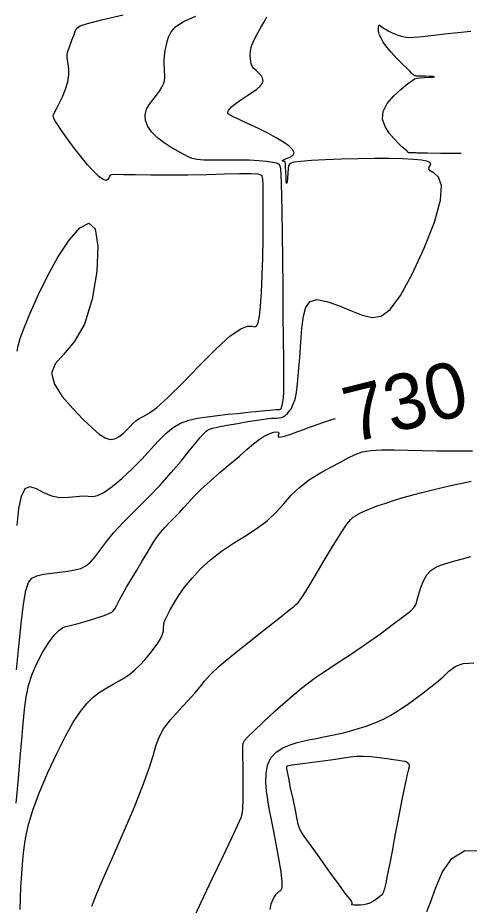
# Model space of a CAD drawing. Extents: x 2566142 to 2571431, y 418755 to 421584.
# Drawn here: x 2567182.2 to 2567344.9, y 419780.6 to 420100.3 of the extents above; entities that cross this region are included whole.
import ezdxf

# ---------------------------------------------------------------- set-up
doc = ezdxf.new("R2010")
doc.units = 0
for name, color, linetype in [('Contour_ADS_Label_Major', 7, 'Continuous'), ('Contour_ADS_Major', 7, 'Continuous'), ('Contour_ADS_Minor', 7, 'Continuous')]:
    doc.layers.add(name, color=color, linetype=linetype)

msp = doc.modelspace()

# ---------------------------------------------------------------- linework, layer by layer
at = {"layer": 'Contour_ADS_Major'}
for points in [[(2567342.01, 420051.36), (2567341.88, 420051.36), (2567334.56, 420051.4), (2567329.82, 420051.45), (2567327.28, 420051.5), (2567326.2, 420051.55), (2567325.82, 420051.59), (2567325.53, 420051.62), (2567325.21, 420051.63), (2567324.85, 420051.63), (2567324.46, 420051.63), (2567324.03, 420051.61), (2567323.62, 420051.6), (2567323.27, 420051.59), (2567323.04, 420051.59), (2567322.94, 420051.62), (2567322.88, 420051.71), (2567322.73, 420051.92), (2567322.35, 420052.3), (2567321.66, 420052.9), (2567320.65, 420053.78), (2567319.35, 420055), (2567317.79, 420056.61), (2567316.08, 420058.65), (2567314.57, 420061.06), (2567313.68, 420063.72), (2567313.85, 420066.55), (2567315.32, 420069.42), (2567317.67, 420072.16), (2567320.31, 420074.55), (2567322.63, 420076.41), (2567324.19, 420077.6), (2567325.21, 420078.24), (2567326.08, 420078.51), (2567327.17, 420078.62), (2567328.72, 420078.71), (2567330.41, 420078.81), (2567331.79, 420078.91), (2567332.41, 420079), (2567331.95, 420079.07), (2567330.7, 420079.13), (2567329.11, 420079.17), (2567327.62, 420079.2), (2567326.55, 420079.23), (2567325.89, 420079.27), (2567325.51, 420079.31), (2567325.29, 420079.36), (2567325.12, 420079.44), (2567324.97, 420079.54), (2567324.82, 420079.66), (2567324.66, 420079.8), (2567324.46, 420079.99), (2567324.11, 420080.34), (2567323.45, 420080.99), (2567322.35, 420082.08), (2567320.74, 420083.67), (2567318.82, 420085.62), (2567316.88, 420087.71), (2567315.18, 420089.7), (2567313.93, 420091.44), (2567313.11, 420092.88), (2567312.61, 420094.04), (2567312.35, 420094.94), (2567312.21, 420095.59), (2567312.18, 420096.05), (2567312.19, 420096.4), (2567312.22, 420096.7), (2567312.24, 420097), (2567312.27, 420097.29), (2567312.33, 420097.5), (2567312.44, 420097.6), (2567312.63, 420097.54), (2567312.94, 420097.33), (2567313.4, 420097), (2567314.05, 420096.55), (2567314.91, 420096.01), (2567315.95, 420095.43), (2567317.1, 420094.84), (2567318.32, 420094.31), (2567319.56, 420093.86), (2567320.83, 420093.52), (2567322.13, 420093.29), (2567323.49, 420093.19), (2567324.95, 420093.22), (2567326.71, 420093.38), (2567329.03, 420093.65), (2567332.13, 420094.02), (2567336.15, 420094.47), (2567340.76, 420094.96), (2567345.49, 420095.43)], [(2567287.29, 419952.79), (2567288.82, 419953.31), (2567290.44, 419953.85), (2567292.52, 419954.56), (2567295.35, 419955.53), (2567296.67, 419955.93)], [(2567181.62, 419817.45), (2567182.38, 419826.26), (2567183.04, 419833.85), (2567183.62, 419840.39), (2567184.14, 419846.08), (2567184.62, 419851.09), (2567185.21, 419855.6), (2567186.06, 419859.82), (2567187.33, 419863.91), (2567189.1, 419868), (2567191.2, 419871.88), (2567193.36, 419875.28), (2567195.34, 419877.91), (2567196.94, 419879.59), (2567198.25, 419880.52), (2567199.43, 419880.98), (2567200.62, 419881.25), (2567201.96, 419881.57), (2567203.48, 419881.99), (2567205.2, 419882.49), (2567207.13, 419883.07), (2567209.25, 419883.72), (2567211.39, 419884.39), (2567213.36, 419885.05), (2567214.95, 419885.66), (2567216.03, 419886.21), (2567216.71, 419886.76), (2567217.18, 419887.41), (2567217.62, 419888.27), (2567218.2, 419889.41), (2567218.99, 419890.9), (2567220.04, 419892.8), (2567221.4, 419895.15), (2567223.08, 419897.97), (2567224.94, 419901.05), (2567226.81, 419904.14), (2567228.5, 419906.97), (2567229.89, 419909.35), (2567231.09, 419911.38), (2567232.26, 419913.18), (2567233.56, 419914.9), (2567235.12, 419916.66), (2567236.86, 419918.47), (2567238.66, 419920.29), (2567240.42, 419922.12), (2567242.06, 419923.93), (2567243.77, 419925.85), (2567245.78, 419927.98), (2567248.3, 419930.46), (2567251.48, 419933.35), (2567255.06, 419936.46), (2567258.69, 419939.57), (2567262.04, 419942.43), (2567264.83, 419944.84), (2567267.15, 419946.81), (2567269.14, 419948.37), (2567270.97, 419949.57), (2567272.74, 419950.43), (2567274.32, 419950.96), (2567275.54, 419951.15), (2567276.2, 419950.98), (2567276.24, 419950.48), (2567276.02, 419949.86), (2567275.99, 419949.36), (2567276.64, 419949.21), (2567278.26, 419949.59), (2567280.58, 419950.35), (2567283.13, 419951.27), (2567285.47, 419952.14), (2567287.29, 419952.79)], [(2567329.61, 419778.35), (2567331.1, 419781.94), (2567332.9, 419787.03), (2567335.32, 419792.64), (2567338.67, 419797.51), (2567343.28, 419800.35), (2567349.28, 419800.27), (2567356.13, 419797.97), (2567363.1, 419794.5), (2567369.45, 419790.93), (2567374.62, 419788.11), (2567378.63, 419785.98), (2567381.65, 419784.28), (2567383.85, 419782.73), (2567385.41, 419781.12), (2567386.52, 419779.56)]]:
    msp.add_lwpolyline(points, dxfattribs=at)
msp.add_lwpolyline([(2567323.28, 419830.85), (2567323.22, 419830.45), (2567322.99, 419829.6), (2567322.54, 419827.76), (2567321.82, 419824.42), (2567320.78, 419819.28), (2567319.54, 419812.96), (2567318.26, 419806.31), (2567317.08, 419800.16), (2567316.12, 419795.18), (2567315.37, 419791.39), (2567314.78, 419788.62), (2567314.33, 419786.71), (2567313.97, 419785.48), (2567313.62, 419784.73), (2567313.22, 419784.25), (2567312.69, 419783.81), (2567311.98, 419783.25), (2567311.1, 419782.6), (2567310.11, 419781.96), (2567309.03, 419781.42), (2567307.92, 419781.05), (2567306.81, 419780.83), (2567305.76, 419780.71), (2567304.79, 419780.67), (2567303.96, 419780.68), (2567303.29, 419780.71), (2567302.82, 419780.77), (2567302.57, 419780.84), (2567302.55, 419780.93), (2567302.65, 419781.07), (2567302.75, 419781.28), (2567302.73, 419781.61), (2567302.47, 419782.09), (2567301.94, 419782.79), (2567301.15, 419783.79), (2567300.08, 419785.17), (2567298.73, 419786.98), (2567297.13, 419789.19), (2567295.29, 419791.75), (2567293.25, 419794.61), (2567291.05, 419797.66), (2567288.88, 419800.68), (2567286.92, 419803.39), (2567285.39, 419805.52), (2567284.41, 419806.93), (2567283.83, 419808.05), (2567283.41, 419809.41), (2567282.93, 419811.58), (2567282.23, 419814.91), (2567281.38, 419818.94), (2567280.53, 419822.98), (2567279.82, 419826.39), (2567279.37, 419828.64), (2567279.15, 419829.9), (2567279.11, 419830.48), (2567279.17, 419830.71), (2567279.35, 419830.85), (2567279.84, 419830.99), (2567280.92, 419831.18), (2567282.85, 419831.45), (2567285.78, 419831.83), (2567289.36, 419832.29), (2567293.13, 419832.79), (2567296.65, 419833.29), (2567299.57, 419833.74), (2567302.05, 419834.1), (2567304.36, 419834.32), (2567306.79, 419834.37), (2567309.52, 419834.2), (2567312.39, 419833.89), (2567315.16, 419833.52), (2567317.55, 419833.17), (2567319.39, 419832.9), (2567320.73, 419832.69), (2567321.66, 419832.49), (2567322.31, 419832.25), (2567322.77, 419831.94), (2567323.07, 419831.58), (2567323.24, 419831.2), (2567323.28, 419830.85)], close=True, dxfattribs=at)
at = {"layer": 'Contour_ADS_Minor'}
for points in [[(2567200.1, 420087.8), (2567200.45, 420088.89), (2567201, 420090.39), (2567201.66, 420092.14), (2567202.34, 420093.89), (2567202.91, 420095.39), (2567203.43, 420096.47), (2567204.6, 420097.33), (2567207.28, 420098.25), (2567212.32, 420099.5), (2567220.18, 420101.27)], [(2567228.61, 420067.29), (2567229.65, 420069.11), (2567230.94, 420070.81), (2567232.23, 420072.39), (2567233.29, 420073.86), (2567234.11, 420075.21), (2567234.69, 420076.46), (2567235.04, 420077.6), (2567235.19, 420078.65), (2567235.19, 420079.67), (2567235.11, 420080.76), (2567235.02, 420081.98), (2567234.98, 420083.38), (2567234.98, 420084.88), (2567235.03, 420086.33), (2567235.13, 420087.6), (2567235.28, 420088.63), (2567235.48, 420089.53), (2567235.74, 420090.5), (2567236.07, 420091.71), (2567236.54, 420093.3), (2567237.46, 420095.16), (2567239.18, 420097.12), (2567242.09, 420099.04), (2567246.35, 420100.78)], [(2567268.08, 420081.21), (2567267.29, 420081.96), (2567266.77, 420082.59), (2567266.49, 420083.16), (2567266.33, 420083.78), (2567266.19, 420084.53), (2567266.01, 420085.5), (2567265.9, 420086.74), (2567266, 420088.27), (2567266.47, 420090.14), (2567267.38, 420092.33), (2567268.57, 420094.64), (2567269.81, 420096.81), (2567270.87, 420098.61), (2567271.57, 420099.84), (2567271.98, 420100.59)], [(2567192.86, 420007.21), (2567196.66, 420014.05), (2567200.68, 420020.15), (2567204.54, 420024.57), (2567207.82, 420026.28), (2567210.1, 420024.27), (2567211.04, 420018), (2567210.65, 420008.91), (2567209.01, 419998.92), (2567206.22, 419989.97), (2567202.51, 419983.5), (2567198.67, 419979.03), (2567195.63, 419975.61), (2567194.32, 419972.28), (2567195.36, 419968.31), (2567198.19, 419963.91), (2567201.96, 419959.53), (2567205.78, 419955.61), (2567208.97, 419952.52), (2567211.53, 419950.31), (2567213.64, 419948.94), (2567215.47, 419948.4), (2567217.18, 419948.62), (2567218.76, 419949.41), (2567220.21, 419950.55), (2567221.5, 419951.83), (2567222.63, 419953.05), (2567223.69, 419954.16), (2567224.76, 419955.13), (2567225.94, 419955.94), (2567227.37, 419956.66), (2567229.34, 419957.76), (2567232.16, 419959.79), (2567236.18, 419963.33), (2567241.52, 419968.64), (2567247.59, 419974.88), (2567253.6, 419980.93), (2567258.78, 419985.66), (2567262.53, 419988.25), (2567265.01, 419989.16), (2567266.57, 419989.15), (2567267.57, 419988.99), (2567268.3, 419989.36), (2567268.86, 419990.57), (2567269.3, 419992.85), (2567269.67, 419996.44), (2567270.01, 420001.43), (2567270.3, 420007.44), (2567270.52, 420013.97), (2567270.65, 420020.52), (2567270.68, 420026.64), (2567270.64, 420032.06), (2567270.59, 420036.59), (2567270.57, 420040.02), (2567270.53, 420042.23), (2567270.11, 420043.45), (2567268.86, 420043.95), (2567266.3, 420044.05), (2567262.14, 420044), (2567256.65, 420043.88), (2567250.28, 420043.74), (2567243.46, 420043.63), (2567236.61, 420043.58), (2567230.17, 420043.59), (2567224.58, 420043.64), (2567220.28, 420043.7), (2567217.55, 420043.76), (2567216.1, 420043.75), (2567215.48, 420043.59), (2567215.25, 420043.21), (2567215.03, 420042.59), (2567214.65, 420041.97), (2567213.98, 420041.67), (2567212.92, 420041.98), (2567211.38, 420043.13), (2567209.47, 420044.98), (2567207.34, 420047.34), (2567205.13, 420050), (2567202.97, 420052.75), (2567200.96, 420055.44), (2567199.17, 420057.92), (2567197.7, 420060.04), (2567196.59, 420061.69), (2567195.82, 420062.92), (2567195.32, 420063.8), (2567195.04, 420064.41), (2567194.94, 420064.85), (2567195.05, 420065.35), (2567195.42, 420066.12), (2567196.12, 420067.41), (2567197.13, 420069.36), (2567198.3, 420071.82), (2567199.4, 420074.51), (2567200.21, 420077.21), (2567200.57, 420079.7), (2567200.57, 420081.88), (2567200.37, 420083.72), (2567200.12, 420085.15), (2567199.97, 420086.17), (2567199.95, 420086.97), (2567200.1, 420087.8)], [(2567281.31, 419960.85), (2567281.58, 419961.47), (2567281.91, 419962.22), (2567282.27, 419963.4), (2567282.66, 419965.34), (2567283.05, 419968.39), (2567283.41, 419972.74), (2567283.78, 419977.94), (2567284.17, 419983.4), (2567284.61, 419988.53), (2567285.16, 419992.8), (2567286.06, 419996.01), (2567287.58, 419998.04), (2567290.02, 419998.75), (2567293.52, 419998.13), (2567297.73, 419996.62), (2567302.16, 419994.78), (2567306.35, 419993.15), (2567309.94, 419992.29), (2567313.17, 419992.79), (2567316.43, 419995.24), (2567320.1, 420000.22), (2567324.38, 420007.96), (2567328.7, 420017.29), (2567332.34, 420026.67), (2567334.55, 420034.57), (2567334.86, 420039.83), (2567333.81, 420042.83), (2567332.21, 420044.34), (2567330.86, 420045.11), (2567330.36, 420045.76), (2567330.49, 420046.42), (2567330.86, 420047.05), (2567331.04, 420047.64), (2567330.67, 420048.16), (2567329.58, 420048.6), (2567327.65, 420048.96), (2567324.76, 420049.24), (2567320.86, 420049.43), (2567316.09, 420049.53), (2567310.69, 420049.54), (2567304.87, 420049.47), (2567298.88, 420049.3), (2567293.14, 420049.07), (2567288.08, 420048.81), (2567284.15, 420048.53), (2567281.66, 420048.24), (2567280.34, 420047.81), (2567279.79, 420047.09), (2567279.62, 420045.92), (2567279.5, 420044.26), (2567279.36, 420042.49), (2567279.22, 420041.11), (2567279.09, 420040.62), (2567278.96, 420041.33), (2567278.86, 420042.89), (2567278.77, 420044.79), (2567278.71, 420046.5), (2567278.67, 420047.61), (2567278.6, 420048.2), (2567278.48, 420048.44), (2567278.24, 420048.52), (2567277.89, 420048.6), (2567277.6, 420048.71), (2567277.56, 420048.89), (2567277.99, 420049.15), (2567278.98, 420049.52), (2567280.23, 420050.02), (2567281.3, 420050.71), (2567281.77, 420051.6), (2567281.33, 420052.72), (2567280.01, 420054.04), (2567277.97, 420055.5), (2567275.35, 420057.06), (2567272.31, 420058.67), (2567269.12, 420060.24), (2567266.07, 420061.67), (2567263.45, 420062.88), (2567261.48, 420063.81), (2567260.09, 420064.49), (2567259.15, 420064.98), (2567258.53, 420065.36), (2567258.11, 420065.69), (2567257.9, 420066.02), (2567257.89, 420066.4), (2567258.12, 420066.88), (2567258.59, 420067.5), (2567259.33, 420068.26), (2567260.35, 420069.14), (2567261.69, 420070.13), (2567263.31, 420071.21), (2567265.09, 420072.34), (2567266.83, 420073.48), (2567268.36, 420074.58), (2567269.52, 420075.62), (2567270.27, 420076.6), (2567270.58, 420077.55), (2567270.44, 420078.49), (2567269.86, 420079.44), (2567269.01, 420080.36), (2567268.08, 420081.21)], [(2567181.91, 419917.43), (2567182.59, 419923.45), (2567183.49, 419928), (2567184.78, 419930.72), (2567186.56, 419931.42), (2567188.81, 419930.68), (2567191.42, 419929.29), (2567194.31, 419928.03), (2567197.38, 419927.5), (2567200.43, 419927.55), (2567203.27, 419927.84), (2567205.68, 419928.05), (2567207.57, 419927.97), (2567209.2, 419927.87), (2567210.95, 419928.16), (2567213.2, 419929.24), (2567216.19, 419931.4), (2567219.7, 419934.39), (2567223.4, 419937.87), (2567226.95, 419941.46), (2567230.09, 419944.86), (2567232.89, 419947.92), (2567235.52, 419950.56), (2567238.14, 419952.68), (2567240.88, 419954.23), (2567243.81, 419955.31), (2567246.98, 419956.04), (2567250.44, 419956.59), (2567254.17, 419957.05), (2567257.92, 419957.45), (2567261.39, 419957.79), (2567264.27, 419958.06), (2567266.34, 419958.28), (2567267.81, 419958.44), (2567268.97, 419958.58), (2567270.1, 419958.7), (2567271.42, 419958.82), (2567272.85, 419958.94), (2567274.21, 419959.05), (2567275.33, 419959.13), (2567276.08, 419959.18), (2567276.53, 419959.22), (2567276.77, 419959.25), (2567276.89, 419959.3), (2567276.99, 419959.37), (2567277.07, 419959.46), (2567277.14, 419959.56), (2567277.19, 419959.67), (2567277.23, 419959.8), (2567277.28, 419959.97), (2567277.34, 419960.22), (2567277.44, 419960.61), (2567277.59, 419961.18), (2567277.75, 419962.07), (2567277.91, 419963.43), (2567278.02, 419965.43), (2567278.07, 419968.23), (2567278.07, 419972.12), (2567278.03, 419977.42), (2567277.96, 419984.44), (2567277.89, 419993.29), (2567277.81, 420003.22), (2567277.71, 420013.27), (2567277.59, 420022.5), (2567277.46, 420030.12), (2567277.31, 420036.12), (2567277.18, 420040.63), (2567277.08, 420043.81), (2567277, 420045.83), (2567276.8, 420046.97), (2567276.33, 420047.55), (2567275.42, 420047.87), (2567273.94, 420048.18), (2567271.82, 420048.49), (2567269.03, 420048.76), (2567265.54, 420048.93), (2567261.39, 420048.98), (2567256.97, 420048.96), (2567252.77, 420048.94), (2567249.28, 420049), (2567246.81, 420049.21), (2567245.07, 420049.6), (2567243.62, 420050.21), (2567242.01, 420051.07), (2567239.9, 420052.2), (2567237.44, 420053.59), (2567234.89, 420055.21), (2567232.52, 420057.04), (2567230.55, 420059.04), (2567229.1, 420061.14), (2567228.25, 420063.27), (2567228.08, 420065.34), (2567228.61, 420067.29)], [(2567181.9, 419980.17), (2567182.27, 419982.09), (2567183.06, 419984.73), (2567184.46, 419988.57), (2567186.63, 419993.89), (2567189.47, 420000.3), (2567192.86, 420007.21)], [(2567181.67, 419865.47), (2567182.5, 419873.82), (2567183.4, 419882.11), (2567184.28, 419889.13), (2567185.1, 419893.95), (2567186.02, 419896.87), (2567187.26, 419898.44), (2567189.04, 419899.26), (2567191.46, 419899.82), (2567194.33, 419900.25), (2567197.35, 419900.61), (2567200.23, 419900.97), (2567202.72, 419901.38), (2567204.86, 419901.97), (2567206.72, 419902.85), (2567208.39, 419904.16), (2567209.98, 419906), (2567211.72, 419908.38), (2567213.87, 419911.29), (2567216.69, 419914.72), (2567220.33, 419918.63), (2567224.57, 419922.9), (2567229.05, 419927.39), (2567233.46, 419931.96), (2567237.49, 419936.44), (2567241.03, 419940.61), (2567243.99, 419944.26), (2567246.31, 419947.13), (2567247.93, 419949.09), (2567249, 419950.28), (2567249.67, 419950.96), (2567250.12, 419951.37), (2567250.55, 419951.7), (2567251.22, 419952.04), (2567252.44, 419952.43), (2567254.52, 419952.92), (2567257.61, 419953.52), (2567261.32, 419954.18), (2567265.1, 419954.81), (2567268.4, 419955.34), (2567270.82, 419955.69), (2567272.49, 419955.9), (2567273.66, 419956.01), (2567274.59, 419956.06), (2567275.5, 419956.1), (2567276.39, 419956.18), (2567277.25, 419956.35), (2567278.03, 419956.65), (2567278.71, 419957.11), (2567279.27, 419957.67), (2567279.73, 419958.22), (2567280.06, 419958.68), (2567280.29, 419958.97), (2567280.42, 419959.12), (2567280.5, 419959.17), (2567280.55, 419959.19), (2567280.59, 419959.2), (2567280.64, 419959.25), (2567280.7, 419959.36), (2567280.79, 419959.57), (2567280.92, 419959.89), (2567281.09, 419960.32), (2567281.31, 419960.85)], [(2567183.08, 419779.09), (2567183.17, 419783.31), (2567183.32, 419787.06), (2567183.52, 419790.43), (2567183.77, 419793.65), (2567184.05, 419796.93), (2567184.39, 419800.48), (2567184.96, 419804.52), (2567185.97, 419809.23), (2567187.62, 419814.83), (2567190.04, 419821.39), (2567192.99, 419828.43), (2567196.19, 419835.35), (2567199.32, 419841.54), (2567202.16, 419846.54), (2567204.73, 419850.41), (2567207.15, 419853.39), (2567209.51, 419855.69), (2567211.9, 419857.51), (2567214.27, 419858.99), (2567216.58, 419860.25), (2567218.75, 419861.42), (2567220.74, 419862.62), (2567222.6, 419863.92), (2567224.4, 419865.38), (2567226.19, 419867.09), (2567228.02, 419869.06), (2567229.78, 419871.16), (2567231.38, 419873.21), (2567232.67, 419875.05), (2567233.58, 419876.53), (2567234.15, 419877.69), (2567234.48, 419878.63), (2567234.64, 419879.42), (2567234.71, 419880.14), (2567234.74, 419880.8), (2567234.76, 419881.39), (2567234.79, 419881.92), (2567234.89, 419882.41), (2567235.1, 419883), (2567235.49, 419883.86), (2567236.14, 419885.15), (2567237.1, 419886.99), (2567238.41, 419889.33), (2567240.14, 419892.08), (2567242.31, 419895.14), (2567244.97, 419898.4), (2567248.09, 419901.74), (2567251.65, 419905.04), (2567255.6, 419908.17), (2567259.89, 419911.03), (2567264.27, 419913.73), (2567268.46, 419916.4), (2567272.21, 419919.18), (2567275.32, 419922.16), (2567278.06, 419925.25), (2567280.76, 419928.33), (2567283.78, 419931.26), (2567287.35, 419933.94), (2567291.23, 419936.34), (2567295.06, 419938.45), (2567298.48, 419940.27), (2567301.29, 419941.8), (2567303.76, 419943.02), (2567306.31, 419943.91), (2567309.39, 419944.46), (2567313.28, 419944.69), (2567317.85, 419944.67), (2567322.82, 419944.53), (2567327.93, 419944.4), (2567333.08, 419944.34), (2567338.86, 419944.34), (2567346.02, 419944.3)], [(2567208.85, 419780.28), (2567210.61, 419784.84), (2567212.69, 419789.69), (2567215.11, 419795.1), (2567217.89, 419801.34), (2567221.01, 419808.51), (2567224.19, 419816.07), (2567227.1, 419823.35), (2567229.41, 419829.64), (2567230.92, 419834.45), (2567231.98, 419838.11), (2567233.1, 419841.16), (2567234.75, 419844.12), (2567237.27, 419847.4), (2567240.32, 419850.84), (2567243.4, 419854.14), (2567246.02, 419857.01), (2567247.87, 419859.28), (2567249.47, 419861.32), (2567251.55, 419863.63), (2567254.82, 419866.7), (2567259.72, 419870.84), (2567265.58, 419875.56), (2567271.45, 419880.19), (2567276.38, 419884.06), (2567279.66, 419886.66), (2567281.51, 419888.17), (2567282.41, 419888.92), (2567282.82, 419889.27), (2567283.18, 419889.58), (2567283.76, 419890.29), (2567284.84, 419891.88), (2567286.67, 419894.81), (2567289.39, 419899.33), (2567292.62, 419904.76), (2567295.91, 419910.21), (2567298.76, 419914.79), (2567300.81, 419917.83), (2567302.18, 419919.56), (2567303.12, 419920.43), (2567303.87, 419920.91), (2567304.65, 419921.38), (2567305.66, 419921.94), (2567307.07, 419922.62), (2567309.08, 419923.45), (2567311.76, 419924.43), (2567314.84, 419925.48), (2567317.93, 419926.49), (2567320.66, 419927.35), (2567322.84, 419928.02), (2567324.99, 419928.61), (2567327.86, 419929.32), (2567332.15, 419930.33), (2567338.31, 419931.76), (2567345.64, 419933.41)], [(2567245.01, 419774.66), (2567248.33, 419781.81), (2567252.27, 419790.13), (2567256.19, 419798.33), (2567259.44, 419805.11), (2567261.55, 419809.57), (2567262.69, 419812.23), (2567263.16, 419814), (2567263.3, 419815.77), (2567263.37, 419818.26), (2567263.42, 419821.35), (2567263.44, 419824.75), (2567263.43, 419828.15), (2567263.4, 419831.28), (2567263.35, 419834.01), (2567263.32, 419836.26), (2567263.33, 419837.95), (2567263.44, 419839.07), (2567263.92, 419840.02), (2567265.09, 419841.28), (2567267.26, 419843.34), (2567270.62, 419846.53), (2567274.88, 419850.51), (2567279.63, 419854.77), (2567284.45, 419858.82), (2567289.04, 419862.28), (2567293.49, 419865.34), (2567298.01, 419868.28), (2567302.78, 419871.41), (2567307.9, 419874.93), (2567313.01, 419878.56), (2567317.63, 419881.95), (2567321.3, 419884.71), (2567323.68, 419886.61), (2567325.03, 419887.94), (2567325.73, 419889.12), (2567326.18, 419890.58), (2567326.71, 419892.62), (2567327.43, 419895.03), (2567328.37, 419897.48), (2567329.58, 419899.64), (2567331.09, 419901.25), (2567332.89, 419902.4), (2567334.95, 419903.25), (2567337.25, 419903.96), (2567339.76, 419904.68), (2567342.51, 419905.42), (2567345.48, 419906.2)], [(2567273.1, 419779.16), (2567273.53, 419781.13), (2567274.32, 419783.13), (2567275.27, 419784.66), (2567276.2, 419785.43), (2567276.96, 419785.95), (2567277.43, 419786.9), (2567277.49, 419789), (2567277.06, 419792.7), (2567276.26, 419797.53), (2567275.29, 419802.79), (2567274.31, 419807.79), (2567273.48, 419811.99), (2567272.8, 419815.52), (2567272.27, 419818.66), (2567271.86, 419821.72), (2567271.61, 419824.9), (2567271.65, 419828.09), (2567272.16, 419831.08), (2567273.34, 419833.68), (2567275.28, 419835.73), (2567277.72, 419837.28), (2567280.36, 419838.4), (2567282.84, 419839.2), (2567284.97, 419839.76), (2567286.97, 419840.18), (2567289.18, 419840.6), (2567291.94, 419841.13), (2567295.49, 419841.86), (2567299.56, 419842.79), (2567303.78, 419843.88), (2567307.77, 419845.11), (2567311.24, 419846.43), (2567314.19, 419847.79), (2567316.67, 419849.14), (2567318.77, 419850.41), (2567320.58, 419851.58), (2567322.25, 419852.73), (2567323.96, 419853.95), (2567325.89, 419855.36), (2567328.15, 419857.02), (2567330.62, 419858.89), (2567333.11, 419860.89), (2567335.45, 419862.93), (2567337.57, 419864.92), (2567339.81, 419866.6), (2567342.67, 419867.71), (2567346.6, 419867.96)]]:
    msp.add_lwpolyline(points, dxfattribs=at)

# ---------------------------------------------------------------- texts
at = {"layer": 'Contour_ADS_Label_Major'}
msp.add_text('730', height=20, rotation=13.9832, dxfattribs=at).set_placement((2567302.58, 419947.1))

doc.saveas('drawing.dxf')
